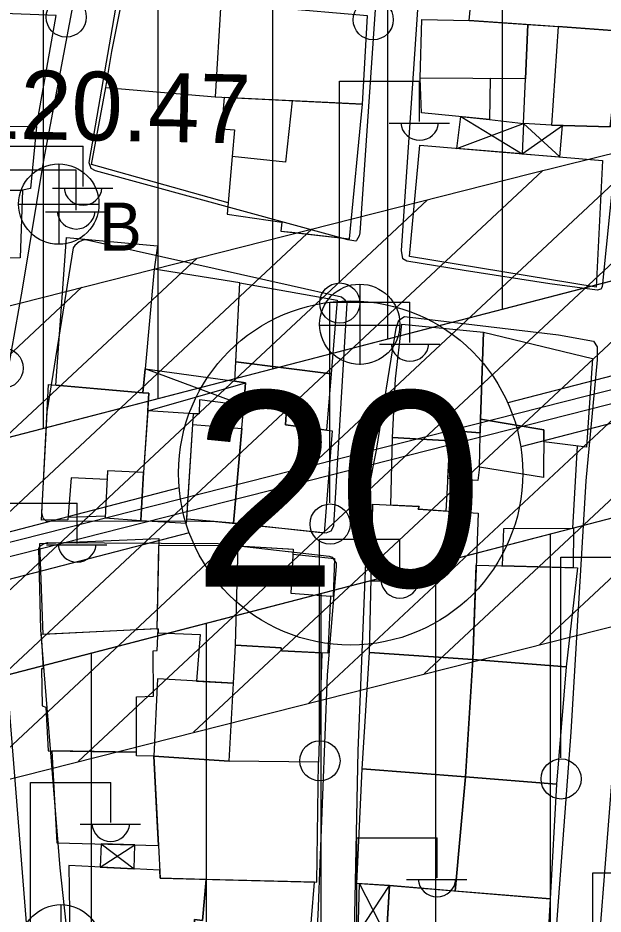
# Model space of a CAD drawing. Extents: x 417997 to 421451, y 4451742 to 4455216.
# Drawn here: x 419659.5 to 419710.5, y 4452604.6 to 4452682.7 of the extents above; entities that cross this region are included whole.
import ezdxf

# ---------------------------------------------------------------- set-up
doc = ezdxf.new("R2010")
doc.units = 0
for name, color, linetype in [('ADAKENARI', 7, 'Continuous'), ('B_Kapi', 7, 'Continuous'), ('B_Mesken', 7, 'Continuous'), ('B_Sundurma', 7, 'Continuous'), ('B_Teras', 7, 'Continuous'), ('Hat_ENH', 7, 'Continuous'), ('KALDIRIM', 7, 'Continuous'), ('KD_DAIRE', 7, 'Continuous'), ('KD_YGEN', 7, 'Continuous'), ('PL_KON_MEV_350', 7, 'Continuous'), ('S_Elektrik_Diregi', 7, 'Continuous'), ('S_Rogar_Kapagi', 7, 'Continuous'), ('S_Rogar_Kapagi_Buski', 7, 'Continuous'), ('Sinir_Duvar_tek_tarafa_ait', 7, 'Continuous'), ('TA_ENH_154', 7, 'Continuous'), ('TA_ENH_KORUMA', 7, 'Continuous'), ('TA_ENH_TARAMA', 7, 'Continuous'), ('TR_ORTAYOGUNKONUT', 7, 'Continuous'), ('Y_Kot_Noktasi', 7, 'Continuous'), ('Yol_Sose', 7, 'Continuous')]:
    doc.layers.add(name, color=color, linetype=linetype)

msp = doc.modelspace()

# ---------------------------------------------------------------- linework, layer by layer
at = {"layer": 'ADAKENARI'}
for p, q in [((419775.978, 4452676.538), (419568.876, 4452622.815)), ((419775.978, 4452676.538), (419568.876, 4452622.815)), ((419626.745, 4452617.165), (419747.044, 4452648.371)), ((419626.745, 4452617.165), (419747.044, 4452648.371))]:
    msp.add_line(p, q, dxfattribs=at)
at = {"layer": 'B_Kapi'}
msp.add_lwpolyline([(419667.184, 4452676.639), (419667.708, 4452679.764)], dxfattribs=at)
at = {"layer": 'B_Mesken'}
for points in [[(419698.857, 4452682.483), (419699.542, 4452689.79), (419712.63, 4452688.95), (419712.084, 4452681.545)], [(419679.171, 4452683.817), (419678.196, 4452683.924), (419677.196, 4452684.016), (419676.719, 4452675.805), (419689.566, 4452675.171), (419689.98, 4452682.89)], [(419649.445, 4452673.301), (419661.132, 4452673.221), (419662.866, 4452682.893), (419651.43, 4452683.335), (419650.503, 4452677.286), (419650.14, 4452677.31)], [(419700.673, 4452677.414), (419700.629, 4452673.849), (419694.704, 4452674.432), (419694.569, 4452677.453), (419694.739, 4452682.561), (419698.857, 4452682.483), (419703.973, 4452682.12), (419703.751, 4452677.395)], [(419706.031, 4452673.337), (419703.586, 4452673.475), (419703.751, 4452677.395), (419703.973, 4452682.12), (419706.605, 4452681.934), (419712.084, 4452681.545), (419711.136, 4452673.212)], [(419677.507, 4452675.766), (419677.256, 4452673.02), (419678.387, 4452672.929), (419678.208, 4452670.62), (419677.747, 4452665.585), (419682.531, 4452664.889), (419682.452, 4452664.108), (419688.425, 4452663.428), (419689.566, 4452675.171), (419683.416, 4452675.475)], [(419661.132, 4452673.221), (419660.614, 4452667.82), (419659.933, 4452667.672), (419649.872, 4452667.563), (419650.11, 4452670.717), (419646.132, 4452670.82), (419646.218, 4452673.174), (419649.445, 4452673.301)], [(419693.664, 4452661.899), (419694.549, 4452671.589), (419710.467, 4452670.277), (419709.905, 4452659.21)], [(419646.771, 4452667.529), (419659.933, 4452667.672), (419659.71, 4452661.78), (419646.933, 4452661.523)], [(419662.822, 4452650.666), (419663.762, 4452663.547), (419671.683, 4452662.838), (419671.396, 4452660.789), (419670.6, 4452652.106), (419670.409, 4452650.017)], [(419670.6, 4452652.106), (419678.434, 4452651.017), (419678.853, 4452659.607), (419671.396, 4452660.789)], [(419678.853, 4452659.607), (419687.345, 4452658.089), (419686.825, 4452651.673), (419678.516, 4452652.709)], [(419692.179, 4452646.106), (419692.423, 4452651.235), (419692.99, 4452655.996), (419700.105, 4452655.306), (419699.825, 4452647.716), (419699.804, 4452646.53), (419697.194, 4452646.731), (419697.172, 4452645.832)], [(419700.105, 4452655.306), (419709.595, 4452653.003), (419709.08, 4452645.268), (419705.352, 4452645.736), (419705.356, 4452646.768), (419699.825, 4452647.716)], [(419679.225, 4452648.915), (419679.367, 4452650.874), (419678.434, 4452651.017), (419678.516, 4452652.709), (419686.825, 4452651.673), (419686.43, 4452646.761), (419682.855, 4452647.206), (419682.923, 4452648.601)], [(419667.3, 4452642.448), (419664.168, 4452642.608), (419663.87, 4452638.925), (419661.581, 4452638.917), (419662.192, 4452650.72), (419670.409, 4452650.017), (419670.936, 4452649.986), (419670.483, 4452643.074), (419667.336, 4452643.219)], [(419670.228, 4452638.864), (419674.218, 4452638.641), (419674.837, 4452648.188), (419670.834, 4452648.436), (419670.483, 4452643.074)], [(419686.911, 4452646.702), (419686.208, 4452637.763), (419678.309, 4452638.656), (419679.225, 4452648.915), (419682.923, 4452648.601), (419682.855, 4452647.206)], [(419699.751, 4452643.536), (419699.603, 4452642.354), (419696.989, 4452642.531), (419697.172, 4452645.832), (419697.194, 4452646.731), (419699.804, 4452646.53), (419699.825, 4452647.716), (419705.356, 4452646.768), (419705.338, 4452642.617)], [(419674.775, 4452647.237), (419679.044, 4452646.887), (419678.309, 4452638.656), (419674.241, 4452639.001)], [(419697.172, 4452645.832), (419696.832, 4452639.705), (419694.399, 4452639.863), (419694.482, 4452640.104), (419692.01, 4452640.222), (419692.179, 4452646.106)], [(419667.336, 4452643.219), (419667.142, 4452639.114), (419670.228, 4452638.864), (419670.483, 4452643.074)], [(419690.151, 4452627.361), (419690.469, 4452640.296), (419694.482, 4452640.104), (419694.399, 4452639.863), (419699.63, 4452639.524), (419699.157, 4452626.76)], [(419701.768, 4452634.923), (419701.872, 4452638.193), (419707.957, 4452638.208), (419707.924, 4452634.761)], [(419661.735, 4452628.946), (419661.43, 4452636.878), (419671.8, 4452637.311), (419671.641, 4452629.425)], [(419671.738, 4452629.089), (419675.414, 4452628.942), (419675.097, 4452624.877), (419678.299, 4452624.699), (419678.476, 4452628.008), (419678.722, 4452636.662), (419671.787, 4452636.706), (419671.641, 4452629.425), (419671.752, 4452629.431)], [(419683.493, 4452635.955), (419687.119, 4452635.558), (419687.003, 4452632.264), (419686.78, 4452632.279), (419686.548, 4452627.305), (419682.498, 4452627.522), (419682.459, 4452627.764), (419678.476, 4452628.008), (419678.722, 4452636.662), (419683.516, 4452636.389)], [(419699.462, 4452634.984), (419708.291, 4452634.751), (419707.296, 4452626.12), (419699.157, 4452626.76)], [(419661.565, 4452628.937), (419661.72, 4452625.951), (419661.57, 4452625.937), (419661.634, 4452622.711), (419661.95, 4452622.605), (419662.162, 4452618.793), (419669.854, 4452618.679), (419669.855, 4452623.495), (419671.342, 4452623.551), (419671.31, 4452627.527), (419671.671, 4452627.54), (419671.752, 4452629.431)], [(419686.022, 4452627.333), (419685.714, 4452617.806), (419677.934, 4452617.885), (419678.299, 4452624.699), (419678.476, 4452628.008), (419682.459, 4452627.764), (419682.498, 4452627.522)], [(419689.533, 4452617.238), (419690.151, 4452627.361), (419699.157, 4452626.76), (419698.524, 4452616.529)], [(419699.157, 4452626.76), (419707.296, 4452626.12), (419706.452, 4452615.889), (419698.524, 4452616.529)], [(419678.299, 4452624.699), (419671.699, 4452625.066), (419671.382, 4452618.324), (419677.934, 4452617.885)], [(419662.467, 4452618.789), (419662.908, 4452610.785), (419671.778, 4452610.531), (419671.648, 4452612.657), (419671.382, 4452618.324), (419669.86, 4452618.359), (419669.854, 4452618.679)], [(419671.382, 4452618.324), (419671.778, 4452610.531), (419671.929, 4452607.689), (419685.563, 4452607.353), (419685.714, 4452617.806), (419677.934, 4452617.885)], [(419698.524, 4452616.529), (419697.645, 4452606.573), (419691.916, 4452607.049), (419689.051, 4452607.243), (419689.533, 4452617.238)], [(419706.452, 4452615.889), (419705.904, 4452605.887), (419697.645, 4452606.573), (419698.524, 4452616.529)], [(419671.892, 4452608.387), (419663.959, 4452608.807), (419664.113, 4452598.612), (419674.62, 4452598.258), (419674.918, 4452604.084), (419675.617, 4452604.007), (419675.923, 4452607.591), (419671.929, 4452607.689)], [(419675.923, 4452607.591), (419675.617, 4452604.007), (419674.918, 4452604.084), (419674.62, 4452598.258), (419684.598, 4452597.745), (419685.365, 4452607.358)], [(419691.408, 4452598.864), (419691.916, 4452607.049), (419705.904, 4452605.887), (419705.445, 4452597.747)]]:
    msp.add_lwpolyline(points, close=True, dxfattribs=at)
at = {"layer": 'B_Sundurma'}
for p, q in [((419697.776, 4452671.323), (419703.586, 4452673.475)), ((419698.113, 4452674.096), (419703.468, 4452670.854)), ((419703.586, 4452673.475), (419706.755, 4452670.583)), ((419703.468, 4452670.854), (419706.986, 4452673.313)), ((419679.225, 4452648.915), (419670.6, 4452652.106)), ((419670.834, 4452648.436), (419679.367, 4452650.874)), ((419666.69, 4452608.663), (419669.703, 4452610.591)), ((419666.784, 4452610.674), (419669.663, 4452608.505)), ((419689.183, 4452602.891), (419691.916, 4452607.049)), ((419691.642, 4452602.641), (419689.303, 4452607.226))]:
    msp.add_line(p, q, dxfattribs=at)
for points in [[(419697.776, 4452671.323), (419698.113, 4452674.096), (419700.629, 4452673.849), (419703.586, 4452673.475), (419703.468, 4452670.854)], [(419703.586, 4452673.475), (419703.468, 4452670.854), (419706.755, 4452670.583), (419706.986, 4452673.313), (419706.031, 4452673.337)], [(419679.225, 4452648.915), (419675.346, 4452649.383), (419675.33, 4452648.189), (419674.837, 4452648.188), (419670.834, 4452648.436), (419670.936, 4452649.986), (419670.409, 4452650.017), (419670.6, 4452652.106), (419678.434, 4452651.017), (419679.367, 4452650.874)], [(419666.784, 4452610.674), (419666.69, 4452608.663), (419669.663, 4452608.505), (419669.703, 4452610.591)], [(419691.642, 4452602.641), (419689.183, 4452602.891), (419689.303, 4452607.226), (419691.916, 4452607.049)]]:
    msp.add_lwpolyline(points, close=True, dxfattribs=at)
at = {"layer": 'B_Teras'}
for points in [[(419703.973, 4452682.12), (419703.751, 4452677.395), (419694.569, 4452677.453), (419694.739, 4452682.561), (419698.857, 4452682.483)], [(419706.605, 4452681.934), (419706.031, 4452673.337), (419711.136, 4452673.212), (419712.084, 4452681.545)], [(419683.386, 4452664.002), (419688.425, 4452663.428), (419689.566, 4452675.171), (419683.508, 4452675.47), (419683.416, 4452675.475), (419682.837, 4452670.119), (419678.208, 4452670.62), (419677.747, 4452665.585), (419682.531, 4452664.889), (419682.452, 4452664.108)], [(419699.751, 4452643.536), (419699.825, 4452647.716), (419705.356, 4452646.768), (419705.338, 4452642.617)], [(419683.093, 4452636.413), (419683.516, 4452636.389), (419683.312, 4452632.531), (419686.78, 4452632.279), (419686.548, 4452627.305), (419682.998, 4452627.496), (419682.498, 4452627.522), (419682.459, 4452627.764), (419678.476, 4452628.008), (419678.722, 4452636.662)]]:
    msp.add_lwpolyline(points, close=True, dxfattribs=at)
at = {"layer": 'Hat_ENH'}
for points in [[(419683.155, 4452641.934), (419957.335, 4452711.677)], [(419643.467, 4452631.839), (419683.151, 4452641.933)], [(419683.151, 4452641.933), (419683.155, 4452641.934)]]:
    msp.add_lwpolyline(points, dxfattribs=at)
at = {"layer": 'KALDIRIM'}
for p, q in [((419779.257, 4452669.124), (419702.215, 4452649.139)), ((419779.257, 4452669.124), (419702.215, 4452649.139)), ((419781.498, 4452665.573), (419703.347, 4452645.3)), ((419781.498, 4452665.573), (419703.347, 4452645.3)), ((419673.579, 4452641.711), (419534.451, 4452605.621)), ((419673.579, 4452641.711), (419534.451, 4452605.621)), ((419674.456, 4452637.806), (419513.865, 4452596.148)), ((419674.456, 4452637.806), (419513.865, 4452596.148))]:
    msp.add_line(p, q, dxfattribs=at)
at = {"layer": 'KD_DAIRE'}
msp.add_circle((419688.522, 4452643.016), 15, dxfattribs=at)
msp.add_circle((419688.522, 4452643.016), 15, dxfattribs=at)
at = {"layer": 'PL_KON_MEV_350'}
msp.add_lwpolyline([(419796.331, 4452996.105), (419805.412, 4452988.482), (419786.294, 4452689.029), (419775.978, 4452676.538), (419568.876, 4452622.815), (419561.752, 4452629.972), (419581.871, 4452706.077), (419635.792, 4452719.454), (419637.405, 4452760.32), (419700.317, 4452851.73), (419754.087, 4452844.74), (419741.182, 4452876.464), (419703.543, 4452885.605), (419700.317, 4452851.73), (419637.405, 4452760.32), (419580.562, 4452749.662), (419577.387, 4452855.396), (419570.344, 4452931.114), (419579.136, 4452943.428)], close=True, dxfattribs=at)
msp.add_lwpolyline([(419367.191, 4452550.252), (419515.874, 4452588.404), (419597.602, 4452609.605), (419595.837, 4452592.539), (419627.306, 4452577.296), (419626.745, 4452617.165), (419747.044, 4452648.371), (419747.044, 4452635.415), (419803.365, 4452632.236)], dxfattribs=at)
at = {"layer": 'S_Elektrik_Diregi'}
for p, q in [((419687.537, 4452659.671), (419687.537, 4452677.171)), ((419687.537, 4452677.171), (419694.537, 4452677.171)), ((419694.537, 4452673.671), (419694.537, 4452677.171)), ((419691.877, 4452673.531), (419697.127, 4452673.531)), ((419658.198, 4452671.501), (419665.198, 4452671.501)), ((419665.198, 4452668.001), (419665.198, 4452671.501)), ((419657.593, 4452669.436), (419664.593, 4452669.436)), ((419664.593, 4452665.936), (419664.593, 4452669.436)), ((419662.538, 4452667.861), (419667.788, 4452667.861)), ((419661.933, 4452665.796), (419667.183, 4452665.796)), ((419686.694, 4452640.404), (419686.694, 4452657.904)), ((419686.694, 4452657.904), (419693.694, 4452657.904)), ((419693.694, 4452654.404), (419693.694, 4452657.904)), ((419691.034, 4452654.264), (419696.284, 4452654.264)), ((419657.683, 4452640.383), (419664.683, 4452640.383)), ((419664.683, 4452636.883), (419664.683, 4452640.383)), ((419662.023, 4452636.743), (419667.273, 4452636.743)), ((419685.811, 4452619.759), (419685.811, 4452637.259)), ((419685.811, 4452637.259), (419692.811, 4452637.259)), ((419692.811, 4452633.759), (419692.811, 4452637.259)), ((419706.826, 4452618.175), (419706.826, 4452635.675)), ((419706.826, 4452635.675), (419713.826, 4452635.675)), ((419690.151, 4452633.619), (419695.401, 4452633.619)), ((419660.611, 4452598.548), (419660.611, 4452616.048)), ((419660.611, 4452616.048), (419667.611, 4452616.048)), ((419667.611, 4452612.548), (419667.611, 4452616.048)), ((419664.951, 4452612.408), (419670.201, 4452612.408)), ((419689.049, 4452593.724), (419689.049, 4452611.224)), ((419689.049, 4452611.224), (419696.049, 4452611.224)), ((419696.049, 4452607.724), (419696.049, 4452611.224)), ((419709.634, 4452590.657), (419709.634, 4452608.157)), ((419709.634, 4452608.157), (419716.634, 4452608.157)), ((419693.389, 4452607.584), (419698.639, 4452607.584))]:
    msp.add_line(p, q, dxfattribs=at)
for centre in [(419663.73, 4452682.763), (419690.486, 4452682.534), (419687.573, 4452657.836), (419658.234, 4452652.165), (419686.73, 4452638.569), (419685.847, 4452617.924), (419706.862, 4452616.34)]:
    msp.add_circle(centre, 1.75, dxfattribs=at)
for centre in [(419694.538, 4452673.684), (419665.199, 4452668.014), (419664.594, 4452665.949), (419693.695, 4452654.417), (419664.683, 4452636.896), (419692.812, 4452633.772), (419667.612, 4452612.561), (419696.05, 4452607.737)]:
    msp.add_arc(centre, 1.658, 184.83843, 355.14641, dxfattribs=at)
at = {"layer": 'S_Rogar_Kapagi'}
for p, q in [((419689.364, 4452652.453), (419689.364, 4452659.453)), ((419685.794, 4452655.918), (419692.794, 4452655.918))]:
    msp.add_line(p, q, dxfattribs=at)
msp.add_circle((419689.311, 4452655.982), 3.5, dxfattribs=at)
at = {"layer": 'S_Rogar_Kapagi_Buski'}
for p, q in [((419663.083, 4452669.965), (419663.083, 4452662.965)), ((419659.583, 4452666.465), (419666.583, 4452666.465)), ((419663.273, 4452605.395), (419663.273, 4452598.395))]:
    msp.add_line(p, q, dxfattribs=at)
for centre in [(419663.083, 4452666.465), (419663.273, 4452601.895)]:
    msp.add_circle(centre, 3.5, dxfattribs=at)
at = {"layer": 'Sinir_Duvar_tek_tarafa_ait'}
for points in [[(419667.708, 4452679.764), (419668.629, 4452684.433), (419677.196, 4452684.016)], [(419677.837, 4452666.574), (419665.924, 4452669.906), (419667.184, 4452676.639), (419676.719, 4452675.805)], [(419708.258, 4452645.357), (419707.87, 4452638.208)], [(419667.149, 4452639.259), (419663.886, 4452639.128)]]:
    msp.add_lwpolyline(points, dxfattribs=at)
at = {"layer": 'TA_ENH_154'}
msp.add_lwpolyline([(421244.229, 4452871.733), (420603.453, 4452866.932), (420104.111, 4452747.147), (419709.07, 4452649.72), (419353.297, 4452559.565), (419284.532, 4452601.288), (419287.681, 4452599.871), (419484.079, 4452691.722), (419833.947, 4454863.938), (419862.826, 4455014.236)], dxfattribs=at)
msp.add_lwpolyline([(421244.229, 4452871.733), (420603.453, 4452866.932), (420104.111, 4452747.147), (419709.07, 4452649.72), (419353.297, 4452559.565), (419284.532, 4452601.288), (419287.681, 4452599.871), (419484.079, 4452691.722), (419833.947, 4454863.938), (419862.826, 4455014.236)], dxfattribs=at)
at = {"layer": 'TA_ENH_KORUMA'}
msp.add_lwpolyline([(419883.153, 4455014.021), (419853.647, 4454860.459), (419502.143, 4452678.088), (419329.549, 4452597.37), (419356.508, 4452581.013), (419704.218, 4452669.124), (420099.383, 4452766.582), (420601.013, 4452886.916), (421244.438, 4452891.737)], dxfattribs=at)
msp.add_lwpolyline([(419883.153, 4455014.021), (419853.647, 4454860.459), (419502.143, 4452678.088), (419329.549, 4452597.37), (419356.508, 4452581.013), (419704.218, 4452669.124), (420099.383, 4452766.582), (420601.013, 4452886.916), (421244.438, 4452891.737)], dxfattribs=at)
at = {"layer": 'TA_ENH_TARAMA'}
for p, q in [((419704.981, 4452628.049), (419764.961, 4452684.105)), ((419704.981, 4452628.049), (419764.961, 4452684.105)), ((419694.933, 4452625.503), (419755.012, 4452681.652)), ((419694.933, 4452625.503), (419755.012, 4452681.652)), ((419684.885, 4452622.957), (419745.063, 4452679.198)), ((419684.885, 4452622.957), (419745.063, 4452679.198)), ((419674.837, 4452620.411), (419735.114, 4452676.744)), ((419674.837, 4452620.411), (419735.114, 4452676.744)), ((419664.789, 4452617.864), (419725.165, 4452674.291)), ((419664.789, 4452617.864), (419725.165, 4452674.291)), ((419654.741, 4452615.318), (419715.216, 4452671.837)), ((419654.741, 4452615.318), (419715.216, 4452671.837)), ((419644.693, 4452612.772), (419705.267, 4452669.383)), ((419644.693, 4452612.772), (419705.267, 4452669.383)), ((419634.645, 4452610.226), (419695.23, 4452666.847)), ((419634.645, 4452610.226), (419695.23, 4452666.847)), ((419624.597, 4452607.68), (419685.182, 4452664.301)), ((419624.597, 4452607.68), (419685.182, 4452664.301)), ((419614.549, 4452605.133), (419675.134, 4452661.754)), ((419614.549, 4452605.133), (419675.134, 4452661.754)), ((419604.501, 4452602.587), (419665.086, 4452659.208)), ((419604.501, 4452602.587), (419665.086, 4452659.208)), ((419350.087, 4452538.117), (419713.921, 4452630.315)), ((419350.087, 4452538.117), (419713.921, 4452630.315))]:
    msp.add_line(p, q, dxfattribs=at)
at = {"layer": 'TR_ORTAYOGUNKONUT'}
for p, q in [((419691.752, 4452654.69), (419691.752, 4452970.741)), ((419691.752, 4452654.69), (419691.752, 4452970.741)), ((419681.752, 4452652.096), (419681.752, 4452968.316)), ((419681.752, 4452652.096), (419681.752, 4452968.316)), ((419671.752, 4452649.502), (419671.752, 4452965.891)), ((419671.752, 4452649.502), (419671.752, 4452965.891)), ((419661.752, 4452646.908), (419661.752, 4452867.539)), ((419661.752, 4452646.908), (419661.752, 4452867.539)), ((419701.752, 4452657.284), (419701.752, 4452851.543)), ((419701.752, 4452657.284), (419701.752, 4452851.543)), ((419705.951, 4452491.491), (419705.951, 4452637.711)), ((419705.951, 4452491.491), (419705.951, 4452637.711)), ((419695.951, 4452492.461), (419695.951, 4452635.117)), ((419695.951, 4452492.461), (419695.951, 4452635.117)), ((419685.951, 4452493.442), (419685.951, 4452632.523)), ((419685.951, 4452493.442), (419685.951, 4452632.523)), ((419675.951, 4452570.077), (419675.951, 4452629.929)), ((419675.951, 4452570.077), (419675.951, 4452629.929)), ((419665.951, 4452577.745), (419665.951, 4452627.335)), ((419665.951, 4452577.745), (419665.951, 4452627.335))]:
    msp.add_line(p, q, dxfattribs=at)
at = {"layer": 'Yol_Sose'}
for points in [[(419671.272, 4452738.003), (419668.936, 4452713.708), (419665.439, 4452689.872), (419661.752, 4452670.292), (419659.892, 4452659.057), (419658.29, 4452650.051), (419658.123, 4452647.776), (419657.819, 4452638.607), (419658.33, 4452627.911), (419660.298, 4452603.079), (419662.02, 4452579.613), (419662.296, 4452573.559), (419662.203, 4452572.945), (419661.746, 4452572.537), (419660.787, 4452571.971), (419659.761, 4452571.838), (419654.252, 4452572.971), (419630.874, 4452578.916), (419629.964, 4452579.419), (419629.771, 4452579.613)], [(419683.393, 4452664.683), (419666.276, 4452669.37), (419665.914, 4452669.552), (419665.734, 4452670.065), (419665.765, 4452670.276), (419672.314, 4452708.272), (419672.36, 4452708.393), (419672.542, 4452708.558), (419672.678, 4452708.618), (419683.851, 4452707.744)], [(419683.855, 4452707.744), (419691.707, 4452707.13), (419692.069, 4452706.812), (419692.218, 4452706.343), (419689.327, 4452663.966), (419689.265, 4452663.71), (419689.022, 4452663.288), (419688.977, 4452663.243), (419688.278, 4452663.346), (419683.397, 4452664.682)], [(419698.404, 4452660.674), (419693.408, 4452661.476), (419693.074, 4452661.704), (419692.958, 4452662.42), (419694.277, 4452682.112), (419695.497, 4452700.233), (419695.945, 4452707.275), (419696.149, 4452707.575), (419696.731, 4452707.657), (419712.266, 4452706.689), (419712.539, 4452706.626), (419712.863, 4452706.15), (419713.082, 4452696.585), (419712.8, 4452682.588), (419710.431, 4452659.262), (419710.321, 4452659.051), (419709.994, 4452658.972), (419705.893, 4452659.513)], [(419683.397, 4452664.682), (419683.393, 4452664.683)], [(419683.337, 4452659.336), (419665.417, 4452663.351), (419665.266, 4452663.351), (419664.858, 4452663.172), (419664.479, 4452662.841), (419664.328, 4452662.661), (419662.031, 4452648.359), (419661.949, 4452646.52), (419661.579, 4452639.57), (419661.683, 4452639.103), (419661.954, 4452638.861), (419662.271, 4452638.814), (419674.258, 4452638.853), (419676.749, 4452638.785), (419683.111, 4452638.138)], [(419705.893, 4452659.513), (419698.404, 4452660.674)], [(419683.115, 4452638.138), (419686.393, 4452637.805), (419686.831, 4452637.984), (419687.059, 4452638.406), (419688.211, 4452657.852), (419688.046, 4452658.094), (419687.729, 4452658.351), (419683.34, 4452659.335)], [(419683.34, 4452659.335), (419683.337, 4452659.336)], [(419692.481, 4452655.655), (419692.72, 4452656.346), (419693.218, 4452656.668), (419706.643, 4452655.051), (419709.694, 4452654.512), (419710.002, 4452654.022), (419710.016, 4452652.897), (419709.009, 4452642.33), (419707.72, 4452620.414), (419706.071, 4452598.67), (419705.561, 4452589.236), (419705.39, 4452589.081), (419705.258, 4452589.083), (419688.558, 4452590.846), (419688.256, 4452591.532), (419688.8, 4452600.219), (419689.17, 4452618.798), (419690.101, 4452641.63), (419690.761, 4452645.022)], [(419690.761, 4452645.022), (419692.481, 4452655.655)], [(419719.003, 4452587.601), (419709.742, 4452588.431), (419709.569, 4452588.567), (419709.305, 4452588.943), (419709.214, 4452589.416), (419710.1, 4452600.829), (419711.66, 4452620.827), (419713.55, 4452646.751), (419713.881, 4452652.166), (419714.276, 4452652.495), (419714.807, 4452652.567), (419743.028, 4452649.28), (419743.3, 4452648.998), (419743.366, 4452648.396), (419742.419, 4452637.95), (419740.317, 4452612.843), (419740.077, 4452594.873), (419739.883, 4452586.794), (419739.722, 4452586.484), (419739.562, 4452586.387), (419729.917, 4452586.945)], [(419683.111, 4452638.138), (419683.115, 4452638.138)], [(419661.529, 4452629.337), (419661.356, 4452636.456), (419661.462, 4452636.666), (419661.75, 4452636.847), (419662.113, 4452636.966), (419676.97, 4452636.875), (419683.09, 4452636.169)], [(419683.09, 4452636.169), (419683.094, 4452636.168)], [(419683.094, 4452636.168), (419686.646, 4452635.759), (419686.902, 4452635.668), (419687.248, 4452635.154), (419687.262, 4452634.897), (419686.49, 4452625.384)], [(419680.81, 4452421.688), (419674.416, 4452427.403), (419667.085, 4452435.108), (419666.097, 4452436.599), (419665.515, 4452438.014), (419665.456, 4452438.435), (419667.764, 4452462.762), (419668.439, 4452471.232), (419668.561, 4452476.158), (419669.25, 4452502.213), (419669.204, 4452524.604), (419668.109, 4452557.803), (419666.168, 4452581.254), (419663.215, 4452608.591), (419661.529, 4452629.337)], [(419686.49, 4452625.384), (419685.649, 4452604.458), (419684.515, 4452587.347), (419684.768, 4452587.016), (419685.131, 4452586.815), (419705.125, 4452585.266), (419705.297, 4452585.13), (419705.52, 4452584.488), (419704.355, 4452569.066), (419702.837, 4452551.177), (419701.113, 4452530.91), (419700.172, 4452506.559), (419698.958, 4452482.875), (419697.324, 4452460.414), (419695.849, 4452436.03), (419694.943, 4452417.434), (419693.922, 4452412.128), (419693.48, 4452411.651), (419692.874, 4452411.514), (419691.5, 4452412.133)]]:
    msp.add_lwpolyline(points, dxfattribs=at)

# ---------------------------------------------------------------- texts
at = {"layer": 'KD_YGEN'}
msp.add_text('20', height=17, dxfattribs=at).set_placement((419674.758, 4452633.12))
msp.add_text('20', height=17, dxfattribs=at).set_placement((419674.758, 4452633.12))
at = {"layer": 'S_Rogar_Kapagi_Buski'}
msp.add_text('B', height=4.2, dxfattribs=at).set_placement((419666.583, 4452662.401))
at = {"layer": 'Y_Kot_Noktasi'}
msp.add_text('120.47 ', height=6, rotation=358.87031, dxfattribs=at).set_placement((419655.218, 4452672.227))

doc.saveas('drawing.dxf')
